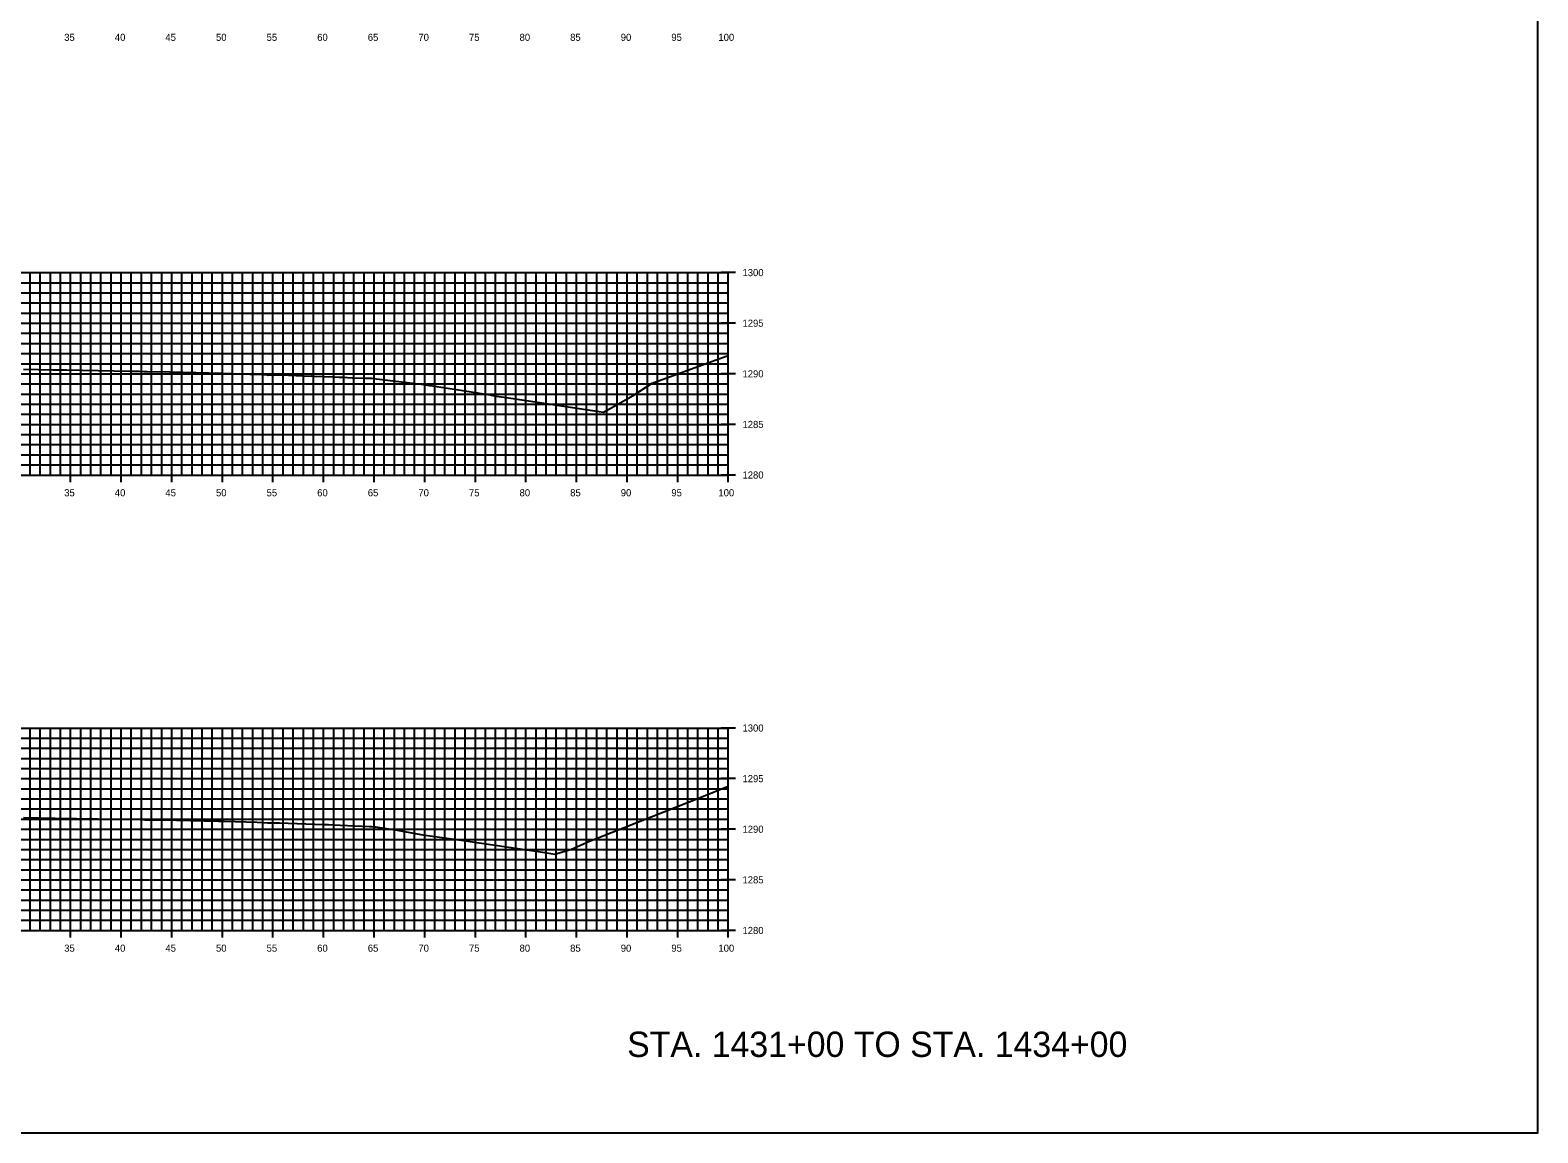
# Model space of a CAD drawing. Extents: x 674939 to 678919, y 750652 to 765176.
# Drawn here: x 678769.5 to 678918.5, y 758282.6 to 758391.5 of the extents above; entities that cross this region are included whole.
import ezdxf

# ---------------------------------------------------------------- set-up
doc = ezdxf.new("R2010")
doc.units = 0
for name, color, linetype in [('Level 10', 7, 'Continuous'), ('Level 20', 7, 'Continuous'), ('Level 21', 7, 'Continuous'), ('Level 4', 7, 'Continuous'), ('Level 8', 7, 'Continuous'), ('Level 9', 7, 'Continuous')]:
    doc.layers.add(name, color=color, linetype=linetype)

msp = doc.modelspace()

# ---------------------------------------------------------------- linework, layer by layer
at = {"layer": 'Level 10'}
for points in [[(678768.86, 758358.01), (678771.78, 758357.95), (678773.12, 758357.93), (678779.39, 758357.82), (678780.29, 758357.8), (678780.77, 758357.77), (678780.85, 758357.77), (678781.08, 758357.77), (678783.34, 758357.74), (678784.63, 758357.71), (678788.49, 758357.62), (678791.23, 758357.53), (678791.98, 758357.51), (678792.47, 758357.5), (678792.53, 758357.49), (678792.56, 758357.49), (678792.97, 758357.44), (678793.05, 758357.43), (678794.34, 758357.44), (678794.69, 758357.44), (678795.08, 758357.43), (678797.33, 758357.33), (678797.37, 758357.34), (678797.61, 758357.32), (678799.54, 758357.24), (678800.08, 758357.22), (678800.41, 758357.22), (678801.37, 758357.16), (678801.41, 758357.16), (678801.57, 758357.15), (678802.69, 758357.11), (678802.97, 758357.11), (678803.29, 758357.11), (678803.45, 758357.08), (678803.48, 758357.09), (678808.17, 758356.52), (678808.61, 758356.46), (678809.01, 758356.4), (678809.3, 758356.35), (678812.28, 758355.89), (678814.95, 758355.46), (678815.4, 758355.38), (678817.05, 758355.14), (678826.2, 758353.76), (678827.37, 758354.41), (678829.13, 758355.4), (678831, 758356.62), (678834.17, 758357.79), (678838.32, 758359.29), (678838.53, 758359.29)], [(678768.88, 758313.7), (678770.43, 758313.67), (678770.71, 758313.66), (678772, 758313.64), (678780.45, 758313.51), (678780.54, 758313.51), (678780.88, 758313.48), (678781.02, 758313.48), (678782.23, 758313.49), (678782.61, 758313.48), (678788.13, 758313.35), (678788.71, 758313.34), (678791.97, 758313.25), (678792.46, 758313.23), (678792.48, 758313.23), (678792.48, 758313.23), (678793, 758313.18), (678793.11, 758313.17), (678793.97, 758313.18), (678794.19, 758313.18), (678798.51, 758313.03), (678799.03, 758313.01), (678799.44, 758312.99), (678803.06, 758312.83), (678803.28, 758312.82), (678803.58, 758312.79), (678803.64, 758312.79), (678803.65, 758312.79), (678805.61, 758312.48), (678808.33, 758312.01), (678811.89, 758311.49), (678820.19, 758310.28), (678821.37, 758310.09), (678823.04, 758310.59), (678824.45, 758311.21), (678824.48, 758311.24), (678824.49, 758311.24), (678835.9, 758315.76), (678838.53, 758316.8)]]:
    msp.add_lwpolyline(points, dxfattribs=at)
at = {"layer": 'Level 20'}
for p, q in [((678638.53, 758367.55), (678838.53, 758367.55)), ((678769.53, 758347.55), (678769.53, 758367.55)), ((678770.53, 758347.55), (678770.53, 758367.55)), ((678771.53, 758347.55), (678771.53, 758367.55)), ((678772.53, 758347.55), (678772.53, 758367.55)), ((678773.53, 758347.55), (678773.53, 758367.55)), ((678774.53, 758347.55), (678774.53, 758367.55)), ((678775.53, 758347.55), (678775.53, 758367.55)), ((678776.53, 758347.55), (678776.53, 758367.55)), ((678777.53, 758347.55), (678777.53, 758367.55)), ((678778.53, 758347.55), (678778.53, 758367.55)), ((678779.53, 758347.55), (678779.53, 758367.55)), ((678780.53, 758347.55), (678780.53, 758367.55)), ((678781.53, 758347.55), (678781.53, 758367.55)), ((678782.53, 758347.55), (678782.53, 758367.55)), ((678783.53, 758347.55), (678783.53, 758367.55)), ((678784.53, 758347.55), (678784.53, 758367.55)), ((678785.53, 758347.55), (678785.53, 758367.55)), ((678786.53, 758347.55), (678786.53, 758367.55)), ((678787.53, 758347.55), (678787.53, 758367.55)), ((678788.53, 758347.55), (678788.53, 758367.55)), ((678789.53, 758347.55), (678789.53, 758367.55)), ((678790.53, 758347.55), (678790.53, 758367.55)), ((678791.53, 758347.55), (678791.53, 758367.55)), ((678792.53, 758347.55), (678792.53, 758367.55)), ((678793.53, 758347.55), (678793.53, 758367.55)), ((678794.53, 758347.55), (678794.53, 758367.55)), ((678795.53, 758347.55), (678795.53, 758367.55)), ((678796.53, 758347.55), (678796.53, 758367.55)), ((678797.53, 758347.55), (678797.53, 758367.55)), ((678798.53, 758347.55), (678798.53, 758367.55)), ((678799.53, 758347.55), (678799.53, 758367.55)), ((678800.53, 758347.55), (678800.53, 758367.55)), ((678801.53, 758347.55), (678801.53, 758367.55)), ((678802.53, 758347.55), (678802.53, 758367.55)), ((678803.53, 758347.55), (678803.53, 758367.55)), ((678804.53, 758347.55), (678804.53, 758367.55)), ((678805.53, 758347.55), (678805.53, 758367.55)), ((678806.53, 758347.55), (678806.53, 758367.55)), ((678807.53, 758347.55), (678807.53, 758367.55)), ((678808.53, 758347.55), (678808.53, 758367.55)), ((678809.53, 758347.55), (678809.53, 758367.55)), ((678810.53, 758347.55), (678810.53, 758367.55)), ((678811.53, 758347.55), (678811.53, 758367.55)), ((678812.53, 758347.55), (678812.53, 758367.55)), ((678813.53, 758347.55), (678813.53, 758367.55)), ((678814.53, 758347.55), (678814.53, 758367.55)), ((678815.53, 758347.55), (678815.53, 758367.55)), ((678816.53, 758347.55), (678816.53, 758367.55)), ((678817.53, 758347.55), (678817.53, 758367.55)), ((678818.53, 758347.55), (678818.53, 758367.55)), ((678819.53, 758347.55), (678819.53, 758367.55)), ((678820.53, 758347.55), (678820.53, 758367.55)), ((678821.53, 758347.55), (678821.53, 758367.55)), ((678822.53, 758347.55), (678822.53, 758367.55)), ((678823.53, 758347.55), (678823.53, 758367.55)), ((678824.53, 758347.55), (678824.53, 758367.55)), ((678825.53, 758347.55), (678825.53, 758367.55)), ((678826.53, 758347.55), (678826.53, 758367.55)), ((678827.53, 758347.55), (678827.53, 758367.55)), ((678828.53, 758347.55), (678828.53, 758367.55)), ((678829.53, 758347.55), (678829.53, 758367.55)), ((678830.53, 758347.55), (678830.53, 758367.55)), ((678831.53, 758347.55), (678831.53, 758367.55)), ((678832.53, 758347.55), (678832.53, 758367.55)), ((678833.53, 758347.55), (678833.53, 758367.55)), ((678834.53, 758347.55), (678834.53, 758367.55)), ((678835.53, 758347.55), (678835.53, 758367.55)), ((678836.53, 758347.55), (678836.53, 758367.55)), ((678837.53, 758347.55), (678837.53, 758367.55)), ((678838.53, 758347.55), (678838.53, 758367.55)), ((678638.53, 758366.55), (678838.53, 758366.55)), ((678638.53, 758365.55), (678838.53, 758365.55)), ((678638.53, 758364.55), (678838.53, 758364.55)), ((678638.53, 758363.55), (678838.53, 758363.55)), ((678638.53, 758362.55), (678838.53, 758362.55)), ((678638.53, 758361.55), (678838.53, 758361.55)), ((678638.53, 758360.55), (678838.53, 758360.55)), ((678638.53, 758359.55), (678838.53, 758359.55)), ((678638.53, 758358.55), (678838.53, 758358.55)), ((678638.53, 758357.55), (678838.53, 758357.55)), ((678638.53, 758356.55), (678838.53, 758356.55)), ((678638.53, 758355.55), (678838.53, 758355.55)), ((678638.53, 758354.55), (678838.53, 758354.55)), ((678638.53, 758353.55), (678838.53, 758353.55)), ((678638.53, 758352.55), (678838.53, 758352.55)), ((678638.53, 758351.55), (678838.53, 758351.55)), ((678638.53, 758350.55), (678838.53, 758350.55)), ((678638.53, 758349.55), (678838.53, 758349.55)), ((678638.53, 758348.55), (678838.53, 758348.55)), ((678638.53, 758347.55), (678838.53, 758347.55)), ((678638.53, 758322.55), (678838.53, 758322.55)), ((678638.53, 758321.55), (678838.53, 758321.55)), ((678769.53, 758302.55), (678769.53, 758322.55)), ((678770.53, 758302.55), (678770.53, 758322.55)), ((678771.53, 758302.55), (678771.53, 758322.55)), ((678772.53, 758302.55), (678772.53, 758322.55)), ((678773.53, 758302.55), (678773.53, 758322.55)), ((678774.53, 758302.55), (678774.53, 758322.55)), ((678775.53, 758302.55), (678775.53, 758322.55)), ((678776.53, 758302.55), (678776.53, 758322.55)), ((678777.53, 758302.55), (678777.53, 758322.55)), ((678778.53, 758302.55), (678778.53, 758322.55)), ((678779.53, 758302.55), (678779.53, 758322.55)), ((678780.53, 758302.55), (678780.53, 758322.55)), ((678781.53, 758302.55), (678781.53, 758322.55)), ((678782.53, 758302.55), (678782.53, 758322.55)), ((678783.53, 758302.55), (678783.53, 758322.55)), ((678784.53, 758302.55), (678784.53, 758322.55)), ((678785.53, 758302.55), (678785.53, 758322.55)), ((678786.53, 758302.55), (678786.53, 758322.55)), ((678787.53, 758302.55), (678787.53, 758322.55)), ((678788.53, 758302.55), (678788.53, 758322.55)), ((678789.53, 758302.55), (678789.53, 758322.55)), ((678790.53, 758302.55), (678790.53, 758322.55)), ((678791.53, 758302.55), (678791.53, 758322.55)), ((678792.53, 758302.55), (678792.53, 758322.55)), ((678793.53, 758302.55), (678793.53, 758322.55)), ((678794.53, 758302.55), (678794.53, 758322.55)), ((678795.53, 758302.55), (678795.53, 758322.55)), ((678796.53, 758302.55), (678796.53, 758322.55)), ((678797.53, 758302.55), (678797.53, 758322.55)), ((678798.53, 758302.55), (678798.53, 758322.55)), ((678799.53, 758302.55), (678799.53, 758322.55)), ((678800.53, 758302.55), (678800.53, 758322.55)), ((678801.53, 758302.55), (678801.53, 758322.55)), ((678802.53, 758302.55), (678802.53, 758322.55)), ((678803.53, 758302.55), (678803.53, 758322.55)), ((678804.53, 758302.55), (678804.53, 758322.55)), ((678805.53, 758302.55), (678805.53, 758322.55)), ((678806.53, 758302.55), (678806.53, 758322.55)), ((678807.53, 758302.55), (678807.53, 758322.55)), ((678808.53, 758302.55), (678808.53, 758322.55)), ((678809.53, 758302.55), (678809.53, 758322.55)), ((678810.53, 758302.55), (678810.53, 758322.55)), ((678811.53, 758302.55), (678811.53, 758322.55)), ((678812.53, 758302.55), (678812.53, 758322.55)), ((678813.53, 758302.55), (678813.53, 758322.55)), ((678814.53, 758302.55), (678814.53, 758322.55)), ((678815.53, 758302.55), (678815.53, 758322.55)), ((678816.53, 758302.55), (678816.53, 758322.55)), ((678817.53, 758302.55), (678817.53, 758322.55)), ((678818.53, 758302.55), (678818.53, 758322.55)), ((678819.53, 758302.55), (678819.53, 758322.55)), ((678820.53, 758302.55), (678820.53, 758322.55)), ((678821.53, 758302.55), (678821.53, 758322.55)), ((678822.53, 758302.55), (678822.53, 758322.55)), ((678823.53, 758302.55), (678823.53, 758322.55)), ((678824.53, 758302.55), (678824.53, 758322.55)), ((678825.53, 758302.55), (678825.53, 758322.55)), ((678826.53, 758302.55), (678826.53, 758322.55)), ((678827.53, 758302.55), (678827.53, 758322.55)), ((678828.53, 758302.55), (678828.53, 758322.55)), ((678829.53, 758302.55), (678829.53, 758322.55)), ((678830.53, 758302.55), (678830.53, 758322.55)), ((678831.53, 758302.55), (678831.53, 758322.55)), ((678832.53, 758302.55), (678832.53, 758322.55)), ((678833.53, 758302.55), (678833.53, 758322.55)), ((678834.53, 758302.55), (678834.53, 758322.55)), ((678835.53, 758302.55), (678835.53, 758322.55)), ((678836.53, 758302.55), (678836.53, 758322.55)), ((678837.53, 758302.55), (678837.53, 758322.55)), ((678838.53, 758302.55), (678838.53, 758322.55)), ((678638.53, 758320.55), (678838.53, 758320.55)), ((678638.53, 758319.55), (678838.53, 758319.55)), ((678638.53, 758318.55), (678838.53, 758318.55)), ((678638.53, 758317.55), (678838.53, 758317.55)), ((678638.53, 758316.55), (678838.53, 758316.55)), ((678638.53, 758315.55), (678838.53, 758315.55)), ((678638.53, 758314.55), (678838.53, 758314.55)), ((678638.53, 758313.55), (678838.53, 758313.55)), ((678638.53, 758312.55), (678838.53, 758312.55)), ((678638.53, 758311.55), (678838.53, 758311.55)), ((678638.53, 758310.55), (678838.53, 758310.55)), ((678638.53, 758309.55), (678838.53, 758309.55)), ((678638.53, 758308.55), (678838.53, 758308.55)), ((678638.53, 758307.55), (678838.53, 758307.55)), ((678638.53, 758306.55), (678838.53, 758306.55)), ((678638.53, 758305.55), (678838.53, 758305.55)), ((678638.53, 758304.55), (678838.53, 758304.55)), ((678638.53, 758303.55), (678838.53, 758303.55)), ((678638.53, 758302.55), (678838.53, 758302.55))]:
    msp.add_line(p, q, dxfattribs=at)
at = {"layer": 'Level 4'}
msp.add_lwpolyline([(678578.53, 758282.55), (678918.53, 758282.55), (678918.53, 758502.55), (678578.53, 758502.55)], close=True, dxfattribs=at)
at = {"layer": 'Level 8'}
for p, q in [((678839.23, 758367.55), (678837.83, 758367.55)), ((678838.53, 758347.55), (678838.53, 758367.55)), ((678839.23, 758362.55), (678837.83, 758362.55)), ((678839.23, 758357.55), (678837.83, 758357.55)), ((678839.23, 758352.55), (678837.83, 758352.55)), ((678773.53, 758346.85), (678773.53, 758348.25)), ((678778.53, 758346.85), (678778.53, 758348.25)), ((678783.53, 758346.85), (678783.53, 758348.25)), ((678788.53, 758346.85), (678788.53, 758348.25)), ((678793.53, 758346.85), (678793.53, 758348.25)), ((678798.53, 758346.85), (678798.53, 758348.25)), ((678803.53, 758346.85), (678803.53, 758348.25)), ((678808.53, 758346.85), (678808.53, 758348.25)), ((678813.53, 758346.85), (678813.53, 758348.25)), ((678818.53, 758346.85), (678818.53, 758348.25)), ((678823.53, 758346.85), (678823.53, 758348.25)), ((678828.53, 758346.85), (678828.53, 758348.25)), ((678833.53, 758346.85), (678833.53, 758348.25)), ((678838.53, 758346.85), (678838.53, 758348.25)), ((678638.53, 758347.55), (678838.53, 758347.55)), ((678839.23, 758347.55), (678837.83, 758347.55)), ((678839.23, 758322.55), (678837.83, 758322.55)), ((678838.53, 758302.55), (678838.53, 758322.55)), ((678839.23, 758317.55), (678837.83, 758317.55)), ((678839.23, 758312.55), (678837.83, 758312.55)), ((678839.23, 758307.55), (678837.83, 758307.55)), ((678638.53, 758302.55), (678838.53, 758302.55)), ((678773.53, 758301.85), (678773.53, 758303.25)), ((678778.53, 758301.85), (678778.53, 758303.25)), ((678783.53, 758301.85), (678783.53, 758303.25)), ((678788.53, 758301.85), (678788.53, 758303.25)), ((678793.53, 758301.85), (678793.53, 758303.25)), ((678798.53, 758301.85), (678798.53, 758303.25)), ((678803.53, 758301.85), (678803.53, 758303.25)), ((678808.53, 758301.85), (678808.53, 758303.25)), ((678813.53, 758301.85), (678813.53, 758303.25)), ((678818.53, 758301.85), (678818.53, 758303.25)), ((678823.53, 758301.85), (678823.53, 758303.25)), ((678828.53, 758301.85), (678828.53, 758303.25)), ((678833.53, 758301.85), (678833.53, 758303.25)), ((678839.23, 758302.55), (678837.83, 758302.55)), ((678838.53, 758301.85), (678838.53, 758303.25))]:
    msp.add_line(p, q, dxfattribs=at)

# ---------------------------------------------------------------- texts
at = {"layer": 'Level 21'}
msp.add_text('STA. 1431+00 TO STA. 1434+00', height=2.5, dxfattribs=at).set_placement((678828.53, 758290.05))
at = {"layer": 'Level 9'}
for s, p in [('35', (678772.9, 758390.45)), ('40', (678777.9, 758390.45)), ('45', (678782.9, 758390.45)), ('50', (678787.9, 758390.45)), ('55', (678792.9, 758390.45)), ('60', (678797.9, 758390.45)), ('65', (678802.9, 758390.45)), ('70', (678807.9, 758390.45)), ('75', (678812.9, 758390.45)), ('80', (678817.9, 758390.45)), ('85', (678822.9, 758390.45)), ('90', (678827.9, 758390.45)), ('95', (678832.9, 758390.45)), ('100', (678837.55, 758390.45)), ('1300', (678839.93, 758367.2)), ('1295', (678839.93, 758362.2)), ('1290', (678839.93, 758357.2)), ('1285', (678839.93, 758352.2)), ('1280', (678839.93, 758347.2)), ('35', (678772.9, 758345.45)), ('40', (678777.9, 758345.45)), ('45', (678782.9, 758345.45)), ('50', (678787.9, 758345.45)), ('55', (678792.9, 758345.45)), ('60', (678797.9, 758345.45)), ('65', (678802.9, 758345.45)), ('70', (678807.9, 758345.45)), ('75', (678812.9, 758345.45)), ('80', (678817.9, 758345.45)), ('85', (678822.9, 758345.45)), ('90', (678827.9, 758345.45)), ('95', (678832.9, 758345.45)), ('100', (678837.55, 758345.45)), ('1300', (678839.93, 758322.2)), ('1295', (678839.93, 758317.2)), ('1290', (678839.93, 758312.2)), ('1285', (678839.93, 758307.2)), ('1280', (678839.93, 758302.2)), ('35', (678772.9, 758300.45)), ('40', (678777.9, 758300.45)), ('45', (678782.9, 758300.45)), ('50', (678787.9, 758300.45)), ('55', (678792.9, 758300.45)), ('60', (678797.9, 758300.45)), ('65', (678802.9, 758300.45)), ('70', (678807.9, 758300.45)), ('75', (678812.9, 758300.45)), ('80', (678817.9, 758300.45)), ('85', (678822.9, 758300.45)), ('90', (678827.9, 758300.45)), ('95', (678832.9, 758300.45)), ('100', (678837.55, 758300.45))]:
    msp.add_text(s, height=0.7, dxfattribs=at).set_placement(p)

doc.saveas('drawing.dxf')
